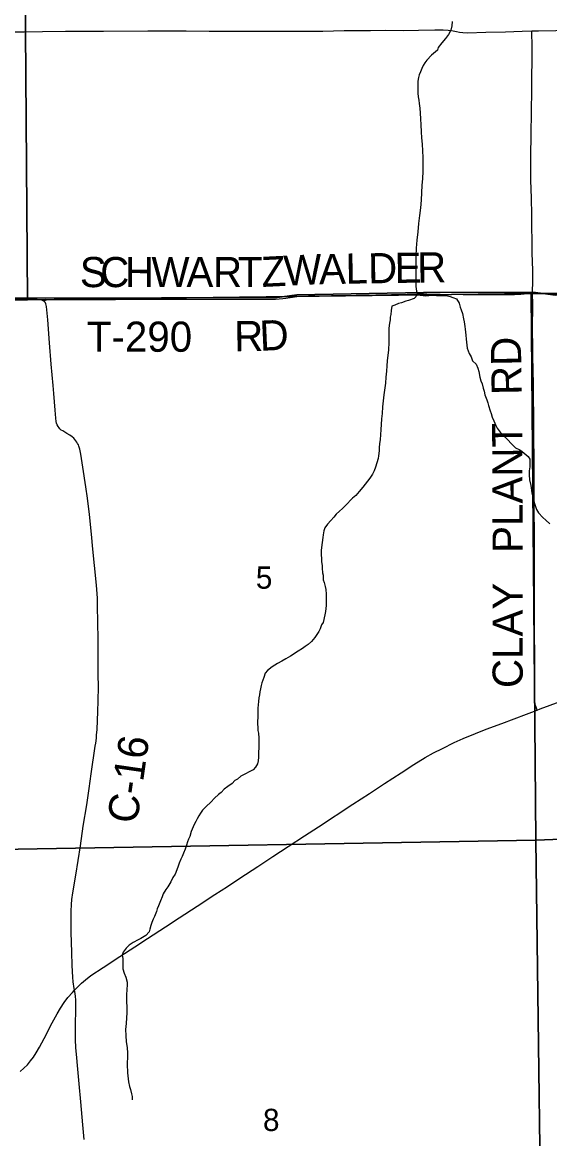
# Model space of a CAD drawing. Extents: x 1985906 to 2360102, y 891258 to 1222054.
# Drawn here: x 2081712 to 2086956, y 985131 to 996240 of the extents above; entities that cross this region are included whole.
import ezdxf

# ---------------------------------------------------------------- set-up
doc = ezdxf.new("R2010")
doc.units = 0
for name, color, linetype in [('GM_X_County_Road', 7, 'Continuous'), ('GM_X_County_Road_Text', 7, 'Continuous'), ('GM_X_Minor_River', 7, 'Continuous'), ('GM_X_Section', 7, 'Continuous'), ('GM_X_Section_Text', 7, 'Continuous'), ('GM_X_State_Route', 7, 'Continuous'), ('GM_X_Township', 7, 'Continuous'), ('GM_X_Township_Road', 7, 'Continuous'), ('GM_X_Township_Road_Text', 7, 'Continuous')]:
    doc.layers.add(name, color=color, linetype=linetype)

msp = doc.modelspace()

# ---------------------------------------------------------------- linework, layer by layer
at = {"layer": 'GM_X_County_Road'}
for points in [[(2081926, 993466), (2081912, 993473), (2081896, 993478), (2081880, 993480), (2081858, 993482), (2081771, 993482), (2081591, 993481), (2081493, 993483), (2081345, 993488), (2081181, 993491), (2081082, 993491), (2080951, 993486), (2080853, 993483), (2080771, 993484), (2080723, 993486), (2080707, 993489), (2080691, 993492), (2080676, 993497), (2080661, 993503), (2080655, 993506)], [(2082232, 986608), (2082229, 986625), (2082218, 986690), (2082213, 986739), (2082208, 986854), (2082205, 986986), (2082198, 987182), (2082196, 987314), (2082197, 987396), (2082200, 987462), (2082205, 987511), (2082213, 987576), (2082243, 987754), (2082289, 988046), (2082318, 988241), (2082352, 988452), (2082376, 988614), (2082398, 988760), (2082437, 989036), (2082442, 989068), (2082448, 989116), (2082451, 989149), (2082455, 989198), (2082460, 989296), (2082464, 989378), (2082467, 989492), (2082468, 989623), (2082467, 989755), (2082465, 989935), (2082465, 990083), (2082463, 990288), (2082461, 990413), (2082458, 990509), (2082449, 990640), (2082430, 990836), (2082411, 991032), (2082403, 991113), (2082379, 991341), (2082359, 991504), (2082344, 991618), (2082314, 991812), (2082294, 991942), (2082285, 991991), (2082275, 992021), (2082269, 992036), (2082262, 992050), (2082253, 992063), (2082243, 992077), (2082234, 992088), (2082223, 992101), (2082208, 992114), (2082185, 992133), (2082156, 992150), (2082114, 992175), (2082099, 992183), (2082085, 992195), (2082078, 992205), (2082067, 992219), (2082059, 992234), (2082053, 992251), (2082050, 992267), (2082046, 992302), (2082039, 992382), (2082025, 992548), (2082017, 992626), (2082000, 992839), (2081982, 993051), (2081965, 993281), (2081957, 993378), (2081953, 993413), (2081949, 993427), (2081946, 993438), (2081941, 993450), (2081933, 993460), (2081926, 993466)], [(2082328, 985121), (2082315, 985268), (2082293, 985497), (2082277, 985677), (2082263, 985824), (2082249, 985971), (2082244, 986036), (2082242, 986118), (2082242, 986217), (2082243, 986463), (2082243, 986512), (2082241, 986545), (2082237, 986577), (2082232, 986608)]]:
    msp.add_lwpolyline(points, dxfattribs=at)
at = {"layer": 'GM_X_Minor_River'}
for points in [[(2085987, 996248), (2085983, 996204), (2085973, 996162), (2085951, 996120), (2085920, 996081), (2085882, 996035), (2085848, 995991), (2085842, 995963), (2085780, 995915), (2085734, 995865), (2085714, 995837), (2085697, 995810), (2085683, 995780), (2085671, 995748), (2085659, 995718), (2085651, 995690), (2085645, 995654), (2085644, 995614), (2085644, 995535), (2085648, 995499), (2085654, 995465), (2085658, 995431), (2085664, 995387), (2085668, 995335), (2085671, 995280), (2085675, 995220), (2085679, 995152), (2085681, 995090), (2085687, 995027), (2085691, 994961)], [(2085691, 994961), (2085694, 994895), (2085694, 994756), (2085690, 994686), (2085686, 994618), (2085682, 994546), (2085679, 994471), (2085671, 994395), (2085661, 994319), (2085653, 994238), (2085645, 994156), (2085635, 994072), (2085627, 993993), (2085625, 993913), (2085624, 993831), (2085624, 993750), (2085626, 993674), (2085626, 993610), (2085632, 993566), (2085640, 993530), (2085610, 993493), (2085552, 993471), (2085524, 993465), (2085483, 993449), (2085451, 993441), (2085417, 993427), (2085385, 993415), (2085381, 993371), (2085377, 993333), (2085371, 993305), (2085369, 993279), (2085363, 993245), (2085357, 993196), (2085355, 993160), (2085355, 993058), (2085354, 992978), (2085346, 992929), (2085340, 992873), (2085336, 992821), (2085332, 992769), (2085326, 992709), (2085322, 992650), (2085306, 992534), (2085295, 992413), (2085291, 992349), (2085285, 992293), (2085281, 992239), (2085277, 992187), (2085273, 992136), (2085269, 992088), (2085265, 992046), (2085261, 992008), (2085259, 991976), (2085253, 991926), (2085249, 991899), (2085237, 991855), (2085225, 991815), (2085211, 991777), (2085195, 991745), (2085167, 991705), (2085099, 991616), (2085063, 991570), (2085027, 991532), (2084996, 991504), (2084924, 991432), (2084896, 991402), (2084866, 991374), (2084834, 991344), (2084810, 991317), (2084779, 991281), (2084747, 991245), (2084719, 991211), (2084709, 991181), (2084705, 991141), (2084701, 991113), (2084693, 991063), (2084687, 991014), (2084685, 990984), (2084685, 990942), (2084688, 990904), (2084688, 990870), (2084692, 990836), (2084694, 990808), (2084698, 990763), (2084702, 990737), (2084704, 990693), (2084712, 990665), (2084725, 990627), (2084729, 990595), (2084733, 990549), (2084733, 990436), (2084731, 990406), (2084727, 990378), (2084721, 990344), (2084703, 990269), (2084687, 990243), (2084675, 990205), (2084659, 990179), (2084641, 990149), (2084621, 990119), (2084587, 990077)], [(2085640, 993530), (2085725, 993520), (2085755, 993522), (2085794, 993526), (2085832, 993521), (2085906, 993521), (2085941, 993519), (2085967, 993513), (2085993, 993503), (2086029, 993489), (2086056, 993447), (2086066, 993405), (2086076, 993379), (2086088, 993343), (2086098, 993290), (2086105, 993260), (2086113, 993214), (2086115, 993186), (2086119, 993158), (2086121, 993126), (2086125, 993088), (2086129, 993059), (2086131, 993027), (2086135, 992997), (2086144, 992971), (2086156, 992943), (2086174, 992911), (2086190, 992873), (2086224, 992837), (2086243, 992800), (2086251, 992764), (2086263, 992708), (2086273, 992674), (2086283, 992644), (2086294, 992600), (2086304, 992571), (2086310, 992533), (2086330, 992483), (2086340, 992455), (2086348, 992427), (2086365, 992375), (2086375, 992349), (2086385, 992312), (2086399, 992274), (2086419, 992228), (2086434, 992200), (2086462, 992162), (2086492, 992130), (2086527, 992098), (2086587, 992037), (2086615, 992007), (2086658, 991987), (2086684, 991969), (2086741, 991921), (2086757, 991893), (2086759, 991850), (2086757, 991818), (2086753, 991778), (2086753, 991736), (2086755, 991686), (2086767, 991630), (2086778, 991559), (2086786, 991527), (2086794, 991491), (2086806, 991451), (2086816, 991423), (2086826, 991393), (2086845, 991358), (2086887, 991312), (2086919, 991286), (2086958, 991248)], [(2084587, 990077), (2084555, 990047), (2084526, 990029), (2084498, 990009), (2084456, 989982), (2084430, 989966), (2084404, 989948), (2084378, 989934), (2084333, 989906), (2084291, 989884), (2084249, 989860), (2084197, 989828), (2084150, 989790), (2084128, 989762), (2084112, 989720), (2084102, 989694), (2084094, 989667), (2084086, 989639), (2084080, 989609), (2084074, 989577), (2084070, 989549), (2084064, 989517), (2084060, 989483), (2084058, 989449), (2084054, 989415), (2084053, 989368), (2084053, 989318), (2084051, 989288), (2084051, 989256), (2084053, 989226), (2084055, 989194), (2084059, 989166), (2084065, 989117), (2084063, 989069), (2084063, 989021), (2084062, 988977), (2084060, 988929), (2084056, 988890), (2084050, 988862), (2084032, 988828), (2084006, 988802), (2083973, 988784), (2083925, 988758), (2083885, 988738), (2083853, 988708), (2083824, 988696), (2083800, 988666), (2083754, 988636), (2083720, 988608), (2083690, 988577), (2083664, 988555), (2083623, 988519), (2083585, 988479), (2083541, 988437), (2083505, 988399), (2083483, 988371), (2083467, 988345), (2083451, 988313), (2083437, 988286), (2083420, 988256), (2083392, 988186), (2083376, 988138), (2083366, 988110), (2083356, 988084), (2083344, 988050), (2083330, 988011), (2083314, 987971), (2083300, 987939), (2083288, 987911), (2083270, 987873), (2083258, 987833), (2083232, 987763), (2083210, 987730), (2083188, 987688), (2083158, 987636), (2083140, 987610), (2083114, 987566), (2083102, 987536), (2083086, 987498), (2083066, 987447), (2083054, 987419), (2083046, 987391), (2083026, 987343), (2083014, 987315), (2083000, 987283), (2082990, 987251), (2082980, 987215), (2082972, 987188), (2082939, 987152), (2082889, 987122), (2082863, 987110), (2082813, 987084), (2082774, 987058), (2082744, 987026), (2082714, 986986), (2082706, 986956), (2082712, 986924), (2082712, 986881), (2082713, 986821), (2082723, 986777), (2082741, 986737)], [(2082741, 986737), (2082755, 986689), (2082753, 986659), (2082751, 986618), (2082747, 986560), (2082748, 986502), (2082750, 986432), (2082750, 986383), (2082748, 986333), (2082744, 986277), (2082738, 986217), (2082740, 986157), (2082745, 986094), (2082753, 986038), (2082757, 985982), (2082757, 985936), (2082755, 985890), (2082755, 985847), (2082759, 985813), (2082759, 985785), (2082761, 985757), (2082766, 985725), (2082768, 985697), (2082776, 985651), (2082786, 985620), (2082798, 985578), (2082804, 985552), (2082804, 985516)]]:
    msp.add_lwpolyline(points, dxfattribs=at)
at = {"layer": 'GM_X_Section'}
for points in [[(2081724, 998849), (2087034, 998903), (2087037, 993541), (2086772, 993543), (2081764, 993479)], [(2077242, 998805), (2081724, 998849), (2081764, 993479), (2081426, 993475), (2077312, 993413), (2077244, 998717)], [(2081764, 993479), (2086772, 993543), (2086819, 988103), (2081475, 988007), (2081426, 993475)], [(2087037, 993541), (2092353, 993554), (2092435, 988320), (2086819, 988103), (2086772, 993543)], [(2086819, 988103), (2092435, 988320), (2092461, 982962), (2089746, 982922), (2086889, 982754)], [(2081475, 988007), (2086819, 988103), (2086889, 982754), (2086145, 982727), (2081579, 982661)]]:
    msp.add_lwpolyline(points, close=True, dxfattribs=at)
at = {"layer": 'GM_X_State_Route'}
msp.add_lwpolyline([(2081691, 985799), (2081728, 985832), (2081762, 985867), (2081793, 985904), (2081823, 985943), (2081849, 985984), (2081882, 986040), (2081928, 986126), (2082008, 986285), (2082057, 986374), (2082092, 986431), (2082127, 986485), (2082165, 986537), (2082211, 986586), (2082232, 986608), (2082256, 986634), (2082300, 986679), (2082340, 986712), (2082393, 986753), (2082517, 986835), (2082680, 986943), (2082831, 987041), (2082955, 987122), (2083134, 987238), (2083271, 987328), (2083449, 987445), (2083627, 987561), (2083751, 987641), (2083874, 987722), (2084053, 987839), (2084204, 987938), (2084354, 988037), (2084519, 988144), (2084656, 988235), (2084999, 988459), (2085164, 988567), (2085314, 988666), (2085480, 988773), (2085604, 988853), (2085718, 988923), (2085802, 988970), (2085890, 989015), (2086007, 989073), (2086097, 989114), (2086219, 989164), (2086326, 989206), (2086479, 989264), (2086725, 989356), (2086830, 989395), (2086863, 989408), (2087124, 989506)], dxfattribs=at)
at = {"layer": 'GM_X_Township'}
for points in [[(2093403, 993551), (2092330, 993551), (2087014, 993524), (2086787, 993555), (2085700, 993551), (2084443, 993529), (2084245, 993501), (2081946, 993496), (2080673, 993508), (2077314, 993425), (2072381, 993382), (2072065, 993379), (2072021, 996047), (2071959, 1001676), (2071889, 1006520), (2071887, 1008769), (2071861, 1011952)], [(2072047, 982707), (2072013, 988008), (2071996, 990692), (2071988, 991894), (2071978, 993380), (2072065, 993379), (2072381, 993382), (2077314, 993425), (2080673, 993508), (2081946, 993496), (2084245, 993501), (2084443, 993529), (2085700, 993551), (2086787, 993555), (2087014, 993524), (2092330, 993551), (2093403, 993551)]]:
    msp.add_lwpolyline(points, dxfattribs=at)
at = {"layer": 'GM_X_Township_Road'}
for points in [[(2081421, 996145), (2081731, 996147), (2081913, 996148), (2082142, 996151), (2082518, 996154), (2082961, 996155), (2083159, 996155), (2083340, 996155), (2083569, 996154), (2083929, 996154), (2084143, 996154), (2084519, 996152), (2084700, 996154), (2084913, 996158), (2085011, 996159), (2085175, 996160), (2085322, 996162), (2085499, 996160), (2085651, 996162), (2085815, 996165), (2085897, 996165), (2085947, 996163), (2085979, 996158), (2086028, 996150), (2086060, 996144), (2086091, 996140), (2086140, 996137), (2086320, 996141), (2086517, 996147), (2086681, 996152), (2086780, 996155)], [(2086786, 993547), (2086788, 993670), (2086788, 993769), (2086782, 993948), (2086778, 994326), (2086774, 994490), (2086768, 994671), (2086767, 994769), (2086770, 994917), (2086772, 995114), (2086775, 995360), (2086778, 995557), (2086782, 995999), (2086780, 996146), (2086780, 996155)], [(2086780, 996155), (2086845, 996157), (2087189, 996161)], [(2081926, 993466), (2081938, 993473), (2081945, 993477), (2081952, 993479), (2081962, 993481), (2081975, 993482), (2081998, 993482), (2082064, 993483), (2082277, 993483), (2082538, 993483), (2082638, 993483), (2082885, 993485), (2083082, 993484), (2083360, 993485), (2083639, 993486), (2083934, 993484), (2084050, 993485), (2084110, 993484), (2084180, 993484), (2084231, 993486), (2084302, 993491), (2084331, 993496), (2084376, 993503), (2084441, 993512), (2084489, 993515), (2084556, 993517), (2084702, 993519), (2084785, 993521), (2085031, 993525), (2085226, 993528), (2085539, 993535), (2085638, 993537), (2085664, 993537)], [(2085664, 993537), (2085675, 993537), (2085735, 993538), (2085867, 993535), (2086097, 993533), (2086293, 993532), (2086374, 993532), (2086556, 993531), (2086605, 993532), (2086670, 993535), (2086736, 993542), (2086786, 993547)], [(2086830, 989395), (2086824, 989415), (2086813, 989450), (2086810, 989463), (2086809, 989481), (2086809, 989501), (2086807, 989603), (2086808, 989734), (2086808, 989816), (2086808, 989931), (2086805, 990160), (2086804, 990324), (2086804, 990488), (2086805, 990652), (2086805, 990767), (2086806, 990931), (2086804, 991112), (2086802, 991423), (2086801, 991587), (2086802, 991719), (2086801, 991899), (2086800, 992096), (2086800, 992162), (2086798, 992358), (2086796, 992473), (2086794, 992640), (2086790, 992918), (2086786, 993277), (2086787, 993342), (2086787, 993424), (2086786, 993547)]]:
    msp.add_lwpolyline(points, dxfattribs=at)

# ---------------------------------------------------------------- texts
at = {"layer": 'GM_X_County_Road_Text'}
msp.add_text('C-16', height=300, rotation=81.8223, dxfattribs=at).set_placement((2082852, 988257))
at = {"layer": 'GM_X_Section_Text'}
for s, p in [('5', (2084034, 990604)), ('8', (2084105, 985207))]:
    msp.add_text(s, height=221, rotation=0, dxfattribs=at).set_placement(p)
at = {"layer": 'GM_X_Township_Road_Text'}
for s, rotation, p in [('S', 359.9952, (2082284, 993605)), ('C', 359.9941, (2082486, 993605)), ('H', 359.9952, (2082732, 993605)), ('W', 359.9956, (2082996, 993605)), ('A', 359.9945, (2083344, 993605)), ('R', 359.9941, (2083608, 993605)), ('T', 0.0839, (2083855, 993605)), ('Z', 2.8036, (2084095, 993606)), ('W', 2.8975, (2084319, 993617)), ('A', 0.9016, (2084664, 993634)), ('L', 0.8872, (2084928, 993639)), ('D', 0.8881, (2085152, 993642)), ('E', 0.8872, (2085416, 993646)), ('R', 0.8865, (2085640, 993650)), ('T-290', 0, (2082353, 992962)), ('R', 0.6811, (2083820, 992967)), ('D', 2.5438, (2084077, 992971)), ('RD', 90.986, (2086679, 992534)), ('PLANT', 90.2041, (2086688, 990961)), ('CLAY', 90, (2086688, 989615))]:
    msp.add_text(s, height=300, rotation=rotation, dxfattribs=at).set_placement(p)

doc.saveas('drawing.dxf')
